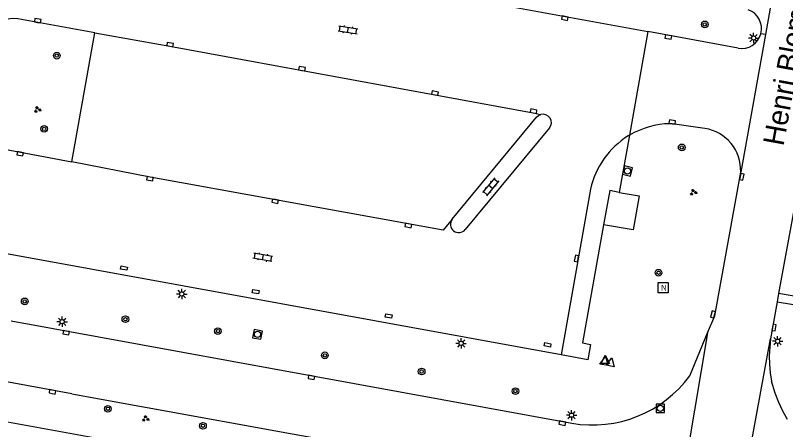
# Model space of a CAD drawing. Extents: x 130998 to 133001, y 398999 to 403002.
# Drawn here: x 132109.2 to 132201.3, y 399442.9 to 399492.3 of the extents above; entities that cross this region are included whole.
import ezdxf

# ---------------------------------------------------------------- set-up
doc = ezdxf.new("R2010")
doc.units = 0
for name, color, linetype in [('gg-anno-openbare ruimte label', 7, 'Continuous'), ('gg-bbg-bijgebouw', 7, 'Continuous'), ('gg-knt-verharding', 7, 'Continuous'), ('gg-knt-verharding nz', 7, 'Continuous'), ('gt-grn-weggrens', 7, 'Continuous'), ('gt-symb-boom', 7, 'Continuous'), ('gt-symb-groenvak', 7, 'Continuous'), ('gt-symb-klinker verharding', 7, 'Continuous'), ('gt-symb-kolk', 7, 'Continuous'), ('gt-symb-kolk center center', 7, 'Continuous'), ('gt-symb-lichtmast', 7, 'Continuous'), ('gt-symb-nortonput', 7, 'Continuous'), ('gt-symb-rioolschacht', 7, 'Continuous'), ('gt-symb-waterafsluiter', 7, 'Continuous')]:
    doc.layers.add(name, color=color, linetype=linetype)

# ---------------------------------------------------------------- blocks, each defined once
blk = doc.blocks.new('gt0-GRVAK')
at = {"layer": 'gt-symb-groenvak'}
for p, q in [((-0.11, 0.189), (-0.228, 0.24)), ((-0.182, 0.153), (0.088, 0.153)), ((-0.091, 0.211), (-0.156, 0.322)), ((-0.047, 0.214), (-0.047, 0.393)), ((-0.004, 0.211), (0.061, 0.322)), ((0.015, 0.189), (0.133, 0.24)), ((0.262, -0.052), (0.197, 0.059)), ((0.305, -0.049), (0.305, 0.13)), ((0.349, -0.052), (0.414, 0.059)), ((-0.245, -0.228), (-0.363, -0.177)), ((-0.318, -0.264), (-0.047, -0.264)), ((-0.226, -0.206), (-0.291, -0.095)), ((-0.183, -0.203), (-0.183, -0.024)), ((-0.139, -0.206), (-0.074, -0.095)), ((-0.12, -0.228), (-0.002, -0.177)), ((0.243, -0.074), (0.125, -0.023)), ((0.17, -0.11), (0.441, -0.11)), ((0.368, -0.074), (0.486, -0.023))]:
    blk.add_line(p, q, dxfattribs=at)
blk = doc.blocks.new('gt0-KOLK')
at = {"layer": 'gt-symb-kolk'}
blk.add_lwpolyline([(0, 0), (0.375, 0), (0.375, 0.4), (-0.375, 0.4), (-0.375, 0), (0, 0)], dxfattribs=at)
blk = doc.blocks.new('gt0-LMAST')
at = {"layer": 'gt-symb-lichtmast'}
for p, q in [((-0.182, 0.173), (-0.447, 0.438)), ((-0.005, 0.246), (-0.005, 0.621)), ((0.172, 0.173), (0.437, 0.438)), ((-0.255, -0.004), (-0.63, -0.004)), ((-0.182, -0.181), (-0.447, -0.446)), ((-0.005, -0.254), (-0.005, -0.629)), ((0.437, -0.446), (0.172, -0.181)), ((0.245, -0.004), (0.62, -0.004))]:
    blk.add_line(p, q, dxfattribs=at)
blk.add_circle((-0.005, -0.004), 0.25, dxfattribs=at)
blk = doc.blocks.new('gt0-BOOM')
at = {"layer": 'gt-symb-boom'}
for radius in [0.4, 0.2]:
    blk.add_circle((0, 0), radius, dxfattribs=at)
blk = doc.blocks.new('gt0-WAFSL')
at = {"layer": 'gt-symb-waterafsluiter'}
for p, q in [((-0.5, -0.333), (0, 0.667)), ((0, 0.667), (0.5, -0.333)), ((0.5, -0.333), (-0.5, -0.333))]:
    blk.add_line(p, q, dxfattribs=at)
blk = doc.blocks.new('gt0-RS')
at = {"layer": 'gt-symb-rioolschacht'}
blk.add_lwpolyline([(-0.5, -0.5), (0.5, -0.5), (0.5, 0.5), (-0.5, 0.5)], close=True, dxfattribs=at)
blk.add_circle((0, 0), 0.375, dxfattribs=at)
blk = doc.blocks.new('gt0-NPUT')
at = {"layer": 'gt-symb-nortonput'}
blk.add_lwpolyline([(-0.566, -0.608), (-0.566, 0.592), (0.634, 0.592), (0.634, -0.608)], close=True, dxfattribs=at)
blk.add_text('N', height=0.7, dxfattribs=at).set_placement((-0.221, -0.381))
blk = doc.blocks.new('gt0-KL1')
at = {"layer": 'gt-symb-klinker verharding'}
for p, q in [((-1.15, 0.3), (1.15, 0.3)), ((-1, -0.3), (-1, 0.3)), ((-0.5, 0.3), (-0.5, 0.45)), ((0, -0.3), (0, 0.3)), ((0.5, 0.3), (0.5, 0.45)), ((1, -0.3), (1, 0.3)), ((-1.15, -0.3), (1.15, -0.3)), ((-0.5, -0.45), (-0.5, -0.3)), ((0.5, -0.45), (0.5, -0.3))]:
    blk.add_line(p, q, dxfattribs=at)
blk = doc.blocks.new('gt0-KOLKCC')
at = {"layer": 'gt-symb-kolk center center'}
blk.add_lwpolyline([(-0.375, 0.2), (0.375, 0.2), (0.375, -0.2), (-0.375, -0.2)], close=True, dxfattribs=at)

msp = doc.modelspace()

# ---------------------------------------------------------------- linework, layer by layer
at = {"layer": 'gg-bbg-bijgebouw'}
msp.add_lwpolyline([(132167.708, 399409.547), (132171.841, 399432.17), (132092.881, 399446.52)], dxfattribs=at)
at = {"layer": 'gg-knt-verharding'}
for p, q in [((132154.695, 399495.929), (132184.833, 399490.409)), ((132118.695, 399490.273), (132109.487, 399491.943)), ((132115.973, 399474.861), (132118.695, 399490.273)), ((132195.616, 399488.433), (132184.833, 399490.409)), ((132173.077, 399478.899), (132162.989, 399466.76)), ((132182.652, 399478.041), (132181.385, 399471.202)), ((132182.652, 399478.041), (132182.48, 399477.938)), ((132106.813, 399476.568), (132115.973, 399474.861)), ((132177.983, 399471.593), (132174.445, 399451.799)), ((132202.467, 399470.152), (132200.466, 399459.132)), ((132179.511, 399467.332), (132176.998, 399453.214)), ((132174.445, 399451.799), (132106.61, 399464.149)), ((132200.466, 399459.132), (132200.283, 399458.122)), ((132205.845, 399458.182), (132200.466, 399459.132)), ((132200.283, 399458.122), (132199.48, 399453.702)), ((132200.283, 399458.122), (132205.671, 399457.223)), ((132108.696, 399455.836), (132175.741, 399443.61)), ((132189.838, 399449.258), (132191.974, 399454.402)), ((132199.48, 399453.702), (132199.443, 399453.193)), ((132115.973, 399447.141), (132092.457, 399451.396)), ((132115.973, 399447.141), (132173.594, 399436.689))]:
    msp.add_line(p, q, dxfattribs=at)
for points in [[(132161.438, 399467.985), (132171.519, 399480.184), (132171.747, 399480.387), (132172.025, 399480.512)], [(132191.658, 399478.85), (132187.727, 399479.401), (132187.471, 399479.406)], [(132191.974, 399454.402), (132192.821, 399456.44), (132195.928, 399473.614)], [(132181.385, 399471.202), (132180.265, 399471.404), (132179.511, 399467.332)], [(132181.385, 399471.202), (132183.774, 399470.783), (132183.061, 399466.703), (132179.511, 399467.332)], [(132176.998, 399453.214), (132177.981, 399453.031), (132177.64, 399451.202), (132174.445, 399451.799)], [(132199.443, 399453.193), (132199.331, 399451.673), (132199.362, 399450.655), (132199.456, 399449.64), (132199.604, 399448.645)], [(132201.525, 399444.062), (132200.985, 399445.063), (132200.503, 399446.093), (132200.062, 399447.207), (132199.604, 399448.645)]]:
    msp.add_lwpolyline(points, dxfattribs=at)
for centre, radius, start, end in [((132196.05, 399490.766), 2.374, 345.10972, 70.76789), ((132108.977, 399488.939), 3.047, 80.35854, 169.32874), ((132196.05, 399490.766), 2.373, 259.45248, 345.10039), ((132172.285, 399479.532), 1.014, 321.37645, 104.8484), ((132187.675, 399469.498), 9.91, 91.17791, 120.45204), ((132190.839, 399473.823), 5.094, 357.65057, 80.74447), ((132187.676, 399469.489), 9.919, 121.5924, 167.75361), ((132162.219, 399467.379), 0.988, 142.19821, 321.19752), ((132178.201, 399457.888), 14.488, 260.22545, 323.44182)]:
    msp.add_arc(centre, radius, start, end, dxfattribs=at)
at = {"layer": 'gg-knt-verharding nz'}
for p, q in [((132199.442, 399493.213), (132198.877, 399490.061)), ((132198.877, 399490.061), (132195.928, 399473.614))]:
    msp.add_line(p, q, dxfattribs=at)
for points in [[(132118.695, 399490.273), (132127.666, 399488.668), (132171.129, 399480.704), (132172.025, 399480.512)], [(132161.438, 399467.985), (132160.346, 399466.678), (132125.328, 399473.033), (132115.973, 399474.861)]]:
    msp.add_lwpolyline(points, dxfattribs=at)
at = {"layer": 'gt-grn-weggrens'}
for p, q in [((132184.833, 399490.409), (132182.652, 399478.041)), ((132198.877, 399490.061), (132198.344, 399490.156)), ((132191.974, 399454.402), (132186.051, 399419.29)), ((132193.927, 399423.324), (132199.48, 399453.702))]:
    msp.add_line(p, q, dxfattribs=at)

# ---------------------------------------------------------------- block references
at = {"layer": 'gt-symb-boom'}
for p in [(132191.639, 399491.275), (132114.155, 399487.537), (132112.648, 399478.784), (132188.878, 399476.573), (132186.109, 399461.6), (132110.324, 399458.176), (132122.353, 399456.043), (132133.415, 399454.616), (132146.212, 399451.723), (132157.782, 399449.791), (132168.997, 399447.45), (132120.268, 399445.338), (132131.635, 399443.303)]:
    msp.add_blockref('gt0-BOOM', p, dxfattribs=at)
at = {"layer": 'gt-symb-groenvak'}
for p in [(132111.843, 399481.089), (132190.265, 399471.208)]:
    msp.add_blockref('gt0-GRVAK', p, dxfattribs=at)
at = {"layer": 'gt-symb-groenvak', "rotation": -9.905079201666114}
msp.add_blockref('gt0-GRVAK', (132124.773, 399444.153), dxfattribs=at)
at = {"layer": 'gt-symb-klinker verharding'}
for p, rotation in [((132148.982, 399490.612), -9.151396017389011), ((132166.034, 399471.876), -130.17242342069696), ((132138.78, 399463.444), 170.33049474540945)]:
    msp.add_blockref('gt0-KL1', p, dxfattribs=dict(at, rotation=rotation))
at = {"layer": 'gt-symb-kolk'}
for p, rotation in [((132111.845, 399491.515), -10.25359802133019), ((132174.942, 399492.216), 169.69002960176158), ((132187.318, 399489.96), 169.69002960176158), ((132127.666, 399488.668), -10.140793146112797), ((132143.439, 399485.777), -10.366322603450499), ((132159.343, 399482.867), -10.366322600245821), ((132171.129, 399480.704), -10.422654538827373), ((132187.727, 399479.401), -7.992313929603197), ((132109.808, 399476.01), 169.45426563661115), ((132195.863, 399473.09), -100.83791044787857), ((132125.328, 399473.033), 169.80279442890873), ((132140.301, 399470.339), 169.69002960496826), ((132156.224, 399467.44), 169.51061018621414), ((132176.489, 399463.259), 79.85920685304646), ((132192.81, 399456.566), 75.51896562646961), ((132199.728, 399455.078), -100.19720557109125), ((132115.31, 399454.63), 169.85920685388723), ((132144.641, 399449.282), 169.39794170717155), ((132113.593, 399447.165), -10.309970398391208), ((132174.635, 399443.812), 169.63367739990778)]:
    msp.add_blockref('gt0-KOLK', p, dxfattribs=dict(at, rotation=rotation))
at = {"layer": 'gt-symb-kolk center center'}
for p, rotation in [((132122.189, 399462.149), -10.30997039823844), ((132137.932, 399459.332), -10.30997039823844), ((132153.844, 399456.421), -10.30997040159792), ((132172.839, 399452.981), -10.30997039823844)]:
    msp.add_blockref('gt0-KOLKCC', p, dxfattribs=dict(at, rotation=rotation))
at = {"layer": 'gt-symb-lichtmast'}
for p in [(132197.48, 399489.646), (132129.108, 399459.057), (132114.797, 399455.744), (132200.348, 399453.411), (132162.504, 399453.158), (132175.712, 399444.57)]:
    msp.add_blockref('gt0-LMAST', p, dxfattribs=at)
at = {"layer": 'gt-symb-nortonput'}
msp.add_blockref('gt0-NPUT', (132186.639, 399459.817), dxfattribs=at)
at = {"layer": 'gt-symb-rioolschacht'}
for p, rotation in [((132182.392, 399473.75), 166.1165819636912), ((132138.152, 399454.224), -10.30997039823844)]:
    msp.add_blockref('gt0-RS', p, dxfattribs=dict(at, rotation=rotation))
msp.add_blockref('gt0-RS', (132186.326, 399445.402), dxfattribs=at)
at = {"layer": 'gt-symb-waterafsluiter'}
for p, rotation in [((132179.646, 399450.917), -10.366322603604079), ((132180.383, 399450.782), -10.366322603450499)]:
    msp.add_blockref('gt0-WAFSL', p, dxfattribs=dict(at, rotation=rotation))
msp.add_blockref('gt0-WAFSL', (132179.741, 399451.079), dxfattribs=at)

# ---------------------------------------------------------------- texts
at = {"layer": 'gg-anno-openbare ruimte label'}
msp.add_text('Henri Blomjousstraat', height=2.5, rotation=79.7, dxfattribs=at).set_placement((132201.04, 399476.65))

doc.saveas('drawing.dxf')
